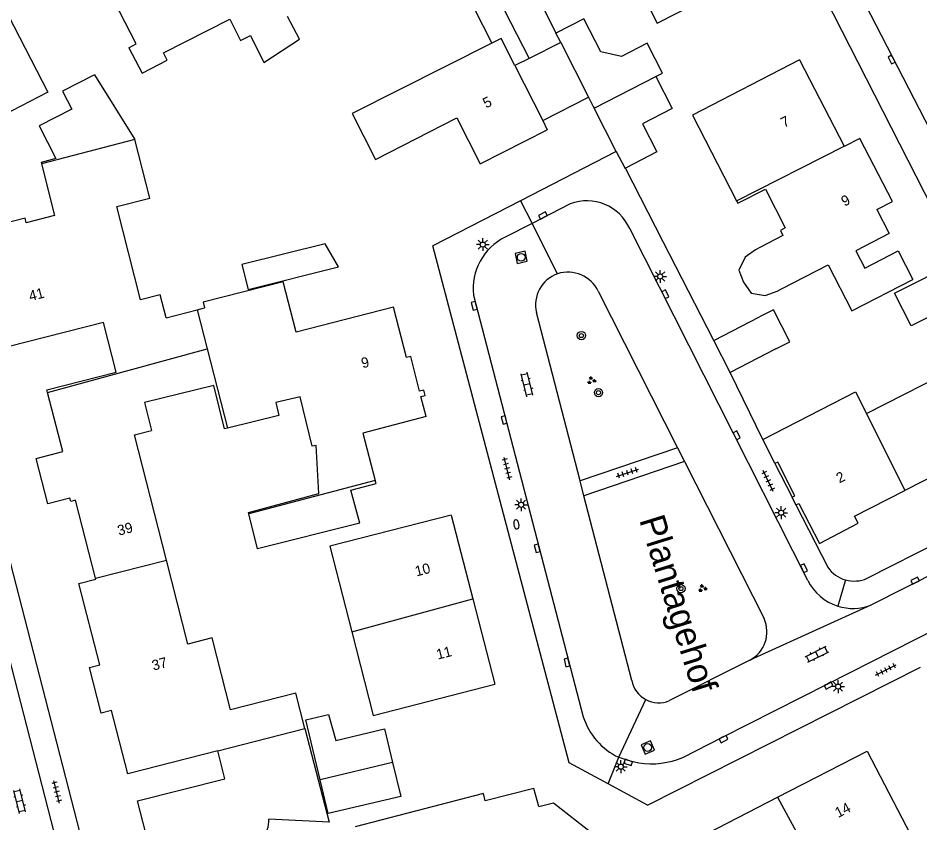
# Model space of a CAD drawing. Extents: x 132994 to 136000, y 393499 to 395512.
# Drawn here: x 134409.9 to 134497.8, y 394449.3 to 394527.7 of the extents above; entities that cross this region are included whole.
import ezdxf

# ---------------------------------------------------------------- set-up
doc = ezdxf.new("R2010")
doc.units = 0
for name, color, linetype in [('gg-afsc-erfafscheiding', 7, 'Continuous'), ('gg-afsc-muur', 7, 'Continuous'), ('gg-anno-huisnummerreeks BGT', 7, 'Continuous'), ('gg-anno-openbare ruimte label', 7, 'Continuous'), ('gg-bbg-bijgebouw', 7, 'Continuous'), ('gg-bbg-gedigitaliseerde bebouwing', 7, 'Continuous'), ('gg-bbg-gedigitaliseerde bijgebouw', 7, 'Continuous'), ('gg-bbg-hoofdgebouw', 7, 'Continuous'), ('gg-bbg-luifel en loopbrug', 7, 'Continuous'), ('gg-bbg-tussenscheiding', 7, 'Continuous'), ('gg-knt-verharding', 7, 'Continuous'), ('gt-grn-weggrens', 7, 'Continuous'), ('gt-symb-boom', 7, 'Continuous'), ('gt-symb-brandkraan', 7, 'Continuous'), ('gt-symb-groenvak', 7, 'Continuous'), ('gt-symb-klinker verharding', 7, 'Continuous'), ('gt-symb-kolk', 7, 'Continuous'), ('gt-symb-lichtmast', 7, 'Continuous'), ('gt-symb-rioolschacht', 7, 'Continuous'), ('gt-symb-tegel verharding', 7, 'Continuous')]:
    doc.layers.add(name, color=color, linetype=linetype)

# ---------------------------------------------------------------- blocks, each defined once
blk = doc.blocks.new('gt0-KOLK')
at = {"layer": 'gt-symb-kolk'}
blk.add_lwpolyline([(0, 0), (0.375, 0), (0.375, 0.4), (-0.375, 0.4), (-0.375, 0), (0, 0)], dxfattribs=at)
blk = doc.blocks.new('gt0-LMAST')
at = {"layer": 'gt-symb-lichtmast'}
for p, q in [((-0.182, 0.173), (-0.447, 0.438)), ((-0.005, 0.246), (-0.005, 0.621)), ((0.172, 0.173), (0.437, 0.438)), ((-0.255, -0.004), (-0.63, -0.004)), ((-0.182, -0.181), (-0.447, -0.446)), ((-0.005, -0.254), (-0.005, -0.629)), ((0.437, -0.446), (0.172, -0.181)), ((0.245, -0.004), (0.62, -0.004))]:
    blk.add_line(p, q, dxfattribs=at)
blk.add_circle((-0.005, -0.004), 0.25, dxfattribs=at)
blk = doc.blocks.new('gt0-TEG1')
at = {"layer": 'gt-symb-tegel verharding'}
for p, q in [((-1.125, 0), (1.125, 0)), ((-0.9, -0.25), (-0.9, 0.25)), ((-0.45, -0.25), (-0.45, 0.25)), ((0, -0.25), (0, 0.25)), ((0.45, -0.25), (0.45, 0.25)), ((0.9, -0.25), (0.9, 0.25))]:
    blk.add_line(p, q, dxfattribs=at)
blk = doc.blocks.new('gt0-GRVAK')
at = {"layer": 'gt-symb-groenvak'}
for p, q in [((-0.11, 0.189), (-0.228, 0.24)), ((-0.182, 0.153), (0.088, 0.153)), ((-0.091, 0.211), (-0.156, 0.322)), ((-0.047, 0.214), (-0.047, 0.393)), ((-0.004, 0.211), (0.061, 0.322)), ((0.015, 0.189), (0.133, 0.24)), ((0.262, -0.052), (0.197, 0.059)), ((0.305, -0.049), (0.305, 0.13)), ((0.349, -0.052), (0.414, 0.059)), ((-0.245, -0.228), (-0.363, -0.177)), ((-0.318, -0.264), (-0.047, -0.264)), ((-0.226, -0.206), (-0.291, -0.095)), ((-0.183, -0.203), (-0.183, -0.024)), ((-0.139, -0.206), (-0.074, -0.095)), ((-0.12, -0.228), (-0.002, -0.177)), ((0.243, -0.074), (0.125, -0.023)), ((0.17, -0.11), (0.441, -0.11)), ((0.368, -0.074), (0.486, -0.023))]:
    blk.add_line(p, q, dxfattribs=at)
blk = doc.blocks.new('gt0-KL1')
at = {"layer": 'gt-symb-klinker verharding'}
for p, q in [((-1.15, 0.3), (1.15, 0.3)), ((-1, -0.3), (-1, 0.3)), ((-0.5, 0.3), (-0.5, 0.45)), ((0, -0.3), (0, 0.3)), ((0.5, 0.3), (0.5, 0.45)), ((1, -0.3), (1, 0.3)), ((-1.15, -0.3), (1.15, -0.3)), ((-0.5, -0.45), (-0.5, -0.3)), ((0.5, -0.45), (0.5, -0.3))]:
    blk.add_line(p, q, dxfattribs=at)
blk = doc.blocks.new('gt0-BOOM')
at = {"layer": 'gt-symb-boom'}
for radius in [0.4, 0.2]:
    blk.add_circle((0, 0), radius, dxfattribs=at)
blk = doc.blocks.new('gt0-RS')
at = {"layer": 'gt-symb-rioolschacht'}
blk.add_lwpolyline([(-0.5, -0.5), (0.5, -0.5), (0.5, 0.5), (-0.5, 0.5)], close=True, dxfattribs=at)
blk.add_circle((0, 0), 0.375, dxfattribs=at)
blk = doc.blocks.new('gt0-BR')
at = {"layer": 'gt-symb-brandkraan'}
for centre, radius, start, end in [((-0.244, 0), 0.206, 107.56694, 252.43307), ((0.599, -2.664), 3, 106.89205, 107.56694), ((0, -0.691), 0.938, 73.10799, 106.89205), ((-0.599, -2.664), 3, 72.43309, 73.10799), ((0.244, 0), 0.206, 287.56695, 72.43309), ((0.599, 2.664), 3, 252.43307, 253.10797), ((0, 0.691), 0.938, 253.10797, 286.89206), ((-0.599, 2.664), 3, 286.89206, 287.56695)]:
    blk.add_arc(centre, radius, start, end, dxfattribs=at)

msp = doc.modelspace()

# ---------------------------------------------------------------- linework, layer by layer
at = {"layer": 'gg-afsc-erfafscheiding'}
msp.add_line((134472.76, 394505.846), (134469.094, 394513.038), dxfattribs=at)
at = {"layer": 'gg-afsc-muur'}
for p, q in [((134477.68, 394496.27), (134472.76, 394505.846)), ((134482.452, 394486.63), (134479.28, 394493.15)), ((134467.41, 394453.081), (134463.591, 394455.143)), ((134471.228, 394451.018), (134467.41, 394453.081))]:
    msp.add_line(p, q, dxfattribs=at)
at = {"layer": 'gg-bbg-bijgebouw'}
for p, q in [((134462.775, 394525.28), (134459.695, 394523.719)), ((134462.775, 394525.28), (134465.48, 394519.944)), ((134468.191, 394514.661), (134466.03, 394518.86)), ((134472.15, 394514.61), (134469.094, 394513.038)), ((134412.203, 394513.45), (134413.482, 394508.431)), ((134477.68, 394496.27), (134482.13, 394498.55)), ((134479.28, 394493.15), (134477.68, 394496.27)), ((134483.73, 394495.44), (134479.28, 394493.15)), ((134445.624, 394458.437), (134446.406, 394455.153)), ((134446.406, 394455.153), (134447.188, 394451.869))]:
    msp.add_line(p, q, dxfattribs=at)
for points in [[(134417.381, 394522.111), (134414.264, 394520.53), (134415.16, 394518.763), (134411.993, 394517.152), (134413.616, 394513.961), (134412.167, 394513.592), (134412.203, 394513.45)], [(134465.48, 394519.944), (134465.94, 394519.036), (134466.03, 394518.86)], [(134468.191, 394514.661), (134469.04, 394513.01), (134469.094, 394513.038)], [(134501.41, 394503.946), (134502.984, 394500.736), (134496.913, 394497.675), (134495.301, 394500.872), (134501.41, 394503.946)], [(134483.73, 394495.44), (134485.086, 394496.138), (134483.492, 394499.248), (134482.13, 394498.55)], [(134443.198, 394478.457), (134442.346, 394481.69), (134444.788, 394482.333), (134444.708, 394482.638)]]:
    msp.add_lwpolyline(points, dxfattribs=at)
at = {"layer": 'gg-bbg-gedigitaliseerde bebouwing'}
for p, q in [((134424.344, 394498.467), (134427.373, 394499.238)), ((134427.373, 394499.238), (134428.096, 394499.422)), ((134437.865, 394458.493), (134440.216, 394449.368)), ((134440.216, 394449.368), (134434.335, 394449.649))]:
    msp.add_line(p, q, dxfattribs=at)
for points in [[(134467.833, 394535.742), (134472.156, 394527.147), (134481.76, 394532.06)], [(134432.548, 394525.945), (134433.873, 394523.334), (134437.321, 394525.58), (134436.179, 394527.789)], [(134424.084, 394524.261), (134430.537, 394527.538), (134431.592, 394525.46), (134432.548, 394525.945)], [(134456.076, 394525.195), (134442.46, 394518.35), (134444.73, 394513.89)], [(134458.315, 394523.019), (134456.986, 394525.652), (134456.076, 394525.195)], [(134420.718, 394524.758), (134422.012, 394522.272), (134424.45, 394523.541), (134424.084, 394524.261)], [(134424.344, 394498.467), (134423.776, 394500.699), (134421.856, 394500.21), (134419.54, 394509.304), (134422.754, 394510.122), (134421.302, 394515.822)], [(134435.753, 394501.982), (134427.95, 394499.995), (134428.096, 394499.422)], [(134430.308, 394487.713), (134430.028, 394487.645), (134428.994, 394491.877), (134422.236, 394490.226), (134422.906, 394487.483)], [(134432.404, 394479.375), (134432.371, 394479.511), (134439.204, 394481.344), (134438.946, 394486.045), (134438.58, 394485.957), (134437.401, 394490.785), (134435.025, 394490.205), (134435.333, 394488.941), (134430.308, 394487.713)], [(134424.37, 394474.855), (134421.263, 394487.064), (134422.906, 394487.483)], [(134452.12, 394479.26), (134440.283, 394476.221), (134442.426, 394467.887)], [(134437.865, 394458.493), (134436.99, 394461.921), (134430.617, 394460.294), (134428.834, 394467.302), (134426.447, 394466.694), (134424.37, 394474.855)], [(134442.426, 394467.887), (134444.518, 394459.752), (134456.35, 394462.79)], [(134421.57, 394451.43), (134430.064, 394453.589), (134429.365, 394456.303)]]:
    msp.add_lwpolyline(points, dxfattribs=at)
msp.add_arc((134431.931, 394449.435), 2.414, 264.39644, 5.08032, dxfattribs=at)
at = {"layer": 'gg-bbg-gedigitaliseerde bijgebouw'}
for p, q in [((134458.709, 394533.37), (134462.315, 394526.177)), ((134456.54, 394529.879), (134459.695, 394523.719)), ((134417.381, 394522.111), (134421.302, 394515.822)), ((134440.878, 394457.306), (134445.624, 394458.437))]:
    msp.add_line(p, q, dxfattribs=at)
for points in [[(134472.04, 394521.957), (134472.68, 394522.287), (134471.191, 394525.193), (134468.688, 394523.911), (134466.683, 394524.373), (134465.043, 394527.575), (134462.315, 394526.177)], [(134472.04, 394521.957), (134473.635, 394518.856), (134470.733, 394517.363), (134472.15, 394514.61)], [(134431.724, 394503.65), (134432.332, 394501.214), (134441.138, 394503.412), (134439.841, 394505.676), (134431.724, 394503.65)], [(134443.198, 394478.457), (134433.233, 394475.985), (134432.404, 394479.375)], [(134439.334, 394453.469), (134437.941, 394459.315), (134440.152, 394459.841), (134440.878, 394457.306)], [(134447.188, 394451.869), (134440.116, 394450.185), (134439.334, 394453.469)]]:
    msp.add_lwpolyline(points, dxfattribs=at)
at = {"layer": 'gg-bbg-hoofdgebouw'}
for p, q in [((134486.04, 394523.58), (134490.377, 394515.184)), ((134458.315, 394523.019), (134461.021, 394517.66)), ((134461.021, 394517.66), (134461.47, 394516.77)), ((134490.377, 394515.184), (134490.393, 394515.153)), ((134412.8, 394491.185), (134412.731, 394491.448)), ((134414.3, 394485.45), (134412.8, 394491.185)), ((134483.53, 394484.52), (134482.452, 394486.63)), ((134483.64, 394484.28), (134483.53, 394484.52)), ((134485.69, 394480.26), (134485.32, 394480.99)), ((134452.12, 394479.26), (134454.218, 394471.091)), ((134417.503, 394473.018), (134417.48, 394473.109)), ((134454.218, 394471.091), (134456.35, 394462.79)), ((134455.24, 394452.15), (134442.762, 394448.892))]:
    msp.add_line(p, q, dxfattribs=at)
for points in [[(134420.718, 394524.758), (134421.432, 394525.136), (134414.942, 394537.777), (134418.929, 394539.843), (134418.98, 394539.745), (134420.24, 394540.41), (134420.204, 394540.501)], [(134402.16, 394531.263), (134406.18, 394533.32), (134412.81, 394520.45), (134406.64, 394517.26)], [(134486.04, 394523.58), (134475.618, 394518.181), (134479.904, 394509.869)], [(134444.73, 394513.89), (134452.67, 394517.93), (134454.92, 394513.45), (134461.47, 394516.77)], [(134493.564, 394509.015), (134495.092, 394509.792), (134491.907, 394515.937), (134490.393, 394515.153)], [(134479.904, 394509.869), (134480.031, 394509.622), (134482.706, 394511.001), (134484.649, 394507.233), (134484.178, 394506.966), (134484.393, 394506.47), (134482.233, 394505.331), (134481.732, 394505.09), (134480.734, 394504.383), (134480.131, 394503.11), (134480.574, 394501.923), (134481.332, 394500.849), (134482.673, 394500.641), (134483.862, 394501.045), (134484.348, 394501.308), (134488.831, 394503.608), (134491.129, 394499.155), (134497.07, 394502.2)], [(134493.564, 394509.015), (134494.77, 394506.68), (134491.53, 394505), (134492.4, 394503.31), (134495.65, 394504.98), (134497.07, 394502.2)], [(134413.482, 394508.431), (134410.72, 394507.727), (134410.611, 394508.154), (134405.64, 394506.887), (134405.692, 394506.684), (134406.079, 394506.783), (134407.807, 394500)], [(134446.5, 394499.49), (134437.007, 394497.056), (134435.753, 394501.982)], [(134412.731, 394491.448), (134419.486, 394493.162), (134418.252, 394498.007), (134408.92, 394495.63), (134407.807, 394500)], [(134449.66, 394488.87), (134449.16, 394490.8), (134449.58, 394490.91), (134449.45, 394491.42), (134449.03, 394491.32), (134448.17, 394494.7), (134447.75, 394494.59), (134446.5, 394499.49)], [(134492.574, 394489.142), (134501.73, 394493.82), (134501.85, 394493.6), (134501.56, 394493.44), (134503.23, 394490.13), (134503.52, 394490.29), (134503.91, 394489.54), (134503.6, 394489.39), (134505.6, 394485.49), (134501.81, 394483.57), (134501.45, 394484.27), (134496.307, 394481.655)], [(134482.452, 394486.63), (134491.49, 394491.249), (134492.574, 394489.142)], [(134449.66, 394488.87), (134443.494, 394487.245), (134444.708, 394482.638)], [(134417.48, 394473.109), (134415.53, 394480.72), (134415.05, 394480.59), (134414.97, 394480.9), (134412.83, 394480.36), (134411.7, 394484.77), (134414.3, 394485.45)], [(134485.32, 394480.99), (134485.59, 394481.13), (134483.92, 394484.42), (134483.64, 394484.28)], [(134485.69, 394480.26), (134485.96, 394480.39), (134487.97, 394476.48), (134491.74, 394478.46), (134491.38, 394479.15), (134496.307, 394481.655)], [(134429.365, 394456.303), (134420.6, 394454.064), (134419.027, 394460.221), (134418.033, 394459.967), (134416.876, 394464.427), (134417.883, 394464.689), (134415.827, 394472.589), (134417.503, 394473.018)], [(134483.893, 394451.782), (134492.62, 394456.27), (134496.84, 394448.16), (134497.13, 394448.32), (134497.62, 394447.36)], [(134460.644, 394450.872), (134460.17, 394452.65), (134455.42, 394451.44), (134455.24, 394452.15)], [(134422.584, 394442.12), (134422.08, 394444.09), (134421.75, 394444.88), (134420.01, 394446.82), (134421.12, 394447.83), (134422.41, 394448.17), (134421.57, 394451.43)], [(134475.96, 394440.4), (134475.7, 394440.91), (134479.15, 394442.68), (134476.57, 394447.71), (134476.29, 394447.57), (134476.17, 394447.81), (134483.893, 394451.782)], [(134460.644, 394450.872), (134462.069, 394451.255), (134465.801, 394448.305), (134466.275, 394446.526)]]:
    msp.add_lwpolyline(points, dxfattribs=at)
at = {"layer": 'gg-bbg-luifel en loopbrug'}
for p, q in [((134454.272, 394528.717), (134456.076, 394525.195)), ((134459.695, 394523.719), (134458.315, 394523.019)), ((134461.021, 394517.66), (134465.48, 394519.944))]:
    msp.add_line(p, q, dxfattribs=at)
at = {"layer": 'gg-bbg-tussenscheiding'}
for p, q in [((134462.775, 394525.28), (134462.315, 394526.177)), ((134466.03, 394518.86), (134472.04, 394521.957)), ((134421.302, 394515.822), (134412.203, 394513.45)), ((134479.904, 394509.869), (134490.377, 394515.184)), ((134427.373, 394499.238), (134428.339, 394495.447)), ((134412.8, 394491.185), (134428.339, 394495.447)), ((134428.339, 394495.447), (134430.308, 394487.713)), ((134492.574, 394489.142), (134496.307, 394481.655)), ((134444.708, 394482.638), (134432.404, 394479.375)), ((134417.48, 394473.109), (134424.37, 394474.855)), ((134442.426, 394467.887), (134454.218, 394471.091)), ((134429.365, 394456.303), (134437.865, 394458.493)), ((134446.406, 394455.153), (134439.334, 394453.469)), ((134483.893, 394451.782), (134488.135, 394444.025))]:
    msp.add_line(p, q, dxfattribs=at)
at = {"layer": 'gg-knt-verharding'}
for p, q in [((134469.87, 394566.17), (134511.14, 394485.259)), ((134468.191, 394514.661), (134458.854, 394509.862)), ((134458.854, 394509.862), (134450.33, 394505.48)), ((134463.699, 394509.55), (134459.985, 394507.661)), ((134459.985, 394507.661), (134457.366, 394506.319)), ((134486.842, 394472.9), (134469.495, 394507.144)), ((134463.591, 394455.143), (134450.33, 394505.48)), ((134466.435, 394501.048), (134474.143, 394485.814)), ((134464.662, 394482.581), (134460.41, 394498.967)), ((134474.143, 394485.814), (134464.662, 394482.581)), ((134474.143, 394485.814), (134474.822, 394484.48)), ((134474.822, 394484.48), (134465.043, 394481.119)), ((134474.822, 394484.48), (134482.577, 394469.188)), ((134483.64, 394484.28), (134485.32, 394480.99)), ((134465.043, 394481.119), (134464.662, 394482.581)), ((134492.619, 394473.1), (134509.77, 394481.87)), ((134469.699, 394463.164), (134465.043, 394481.119)), ((134485.69, 394480.26), (134488.783, 394474.17)), ((134511.837, 394480.017), (134492.977, 394470.481)), ((134422.697, 394412.451), (134408.131, 394468.945)), ((134481.186, 394465.128), (134473.367, 394461.192)), ((134471.228, 394451.018), (134497.817, 394464.461))]:
    msp.add_line(p, q, dxfattribs=at)
for points in [[(134507.78, 394499.184), (134500.896, 394512.606), (134486.084, 394541.331), (134478.642, 394555.83), (134471.398, 394569.89)], [(134425.37, 394411.84), (134400.65, 394507.69), (134399.507, 394510.188)], [(134454.296, 394500.672), (134460.684, 394476.071), (134464.975, 394459.624)], [(134474.674, 394455.667), (134478.548, 394457.62), (134488.779, 394462.839), (134514.248, 394475.754)], [(134468.422, 394455.679), (134469.413, 394455.361), (134470.398, 394455.125)]]:
    msp.add_lwpolyline(points, dxfattribs=at)
for centre, radius, start, end in [((134465.328, 394505.291), 4.56, 23.97775, 110.93422), ((134459.824, 394501.325), 5.567, 116.207, 186.73143), ((134463.541, 394499.719), 3.22, 109.40979, 193.50287), ((134463.47, 394499.621), 3.29, 25.70292, 107.6768), ((134491.352, 394475.968), 3.136, 214.99339, 254.40998), ((134491.251, 394475.094), 4.925, 206.45529, 252.3874), ((134491.352, 394475.971), 3.139, 254.42538, 293.81532), ((134491.252, 394475.102), 4.933, 252.41202, 290.47354), ((134479.749, 394467.889), 3.112, 297.495, 24.68097), ((134472.322, 394463.641), 2.666, 190.31187, 241.70279), ((134472.319, 394463.644), 2.667, 241.79203, 293.14918), ((134471.144, 394461.535), 6.458, 197.21672, 245.07488), ((134471.57, 394463.02), 7.982, 261.55966, 292.88823)]:
    msp.add_arc(centre, radius, start, end, dxfattribs=at)
at = {"layer": 'gt-grn-weggrens'}
for p, q in [((134458.854, 394509.862), (134459.985, 394507.661)), ((134462.471, 394502.756), (134459.985, 394507.661)), ((134490.509, 394472.948), (134489.761, 394470.4)), ((134492.977, 394470.481), (134481.186, 394465.128)), ((134468.422, 394455.679), (134471.058, 394461.294)), ((134467.41, 394453.081), (134468.422, 394455.679))]:
    msp.add_line(p, q, dxfattribs=at)

# ---------------------------------------------------------------- block references
at = {"layer": 'gt-symb-boom'}
for p in [(134464.794, 394496.736), (134466.452, 394491.177), (134474.482, 394472.1)]:
    msp.add_blockref('gt0-BOOM', p, dxfattribs=at)
at = {"layer": 'gt-symb-brandkraan', "rotation": -79.5106101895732}
msp.add_blockref('gt0-BR', (134458.455, 394478.349), dxfattribs=at)
at = {"layer": 'gt-symb-groenvak'}
for p in [(134465.762, 394492.367), (134476.58, 394472.126)]:
    msp.add_blockref('gt0-GRVAK', p, dxfattribs=at)
at = {"layer": 'gt-symb-klinker verharding'}
for p, rotation in [((134459.492, 394491.971), 104.35578499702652), ((134487.736, 394465.707), 26.616299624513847), ((134410.082, 394451.403), 104.30027744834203)]:
    msp.add_blockref('gt0-KL1', p, dxfattribs=dict(at, rotation=rotation))
at = {"layer": 'gt-symb-kolk'}
for p, rotation in [((134495.18, 394523.697), 117.25687177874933), ((134461.133, 394508.25), 26.872538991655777), ((134472.782, 394500.669), -63.17859357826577), ((134454.551, 394499.682), 104.42553178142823), ((134457.449, 394488.567), 104.59195620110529), ((134479.726, 394486.93), -63.07637464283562), ((134460.684, 394476.071), 104.53650920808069), ((134486.29, 394473.999), -63.33249782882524), ((134497.378, 394472.687), 26.87253898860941), ((134463.579, 394464.95), 104.5919562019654), ((134488.779, 394462.839), -152.9993452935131), ((134478.548, 394457.62), -153.2555797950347), ((134469.413, 394455.361), 162.23567662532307)]:
    msp.add_blockref('gt0-KOLK', p, dxfattribs=dict(at, rotation=rotation))
at = {"layer": 'gt-symb-lichtmast'}
for p in [(134455.193, 394505.599), (134472.464, 394502.492), (134458.922, 394480.264), (134484.255, 394479.49), (134489.796, 394462.561), (134468.628, 394454.763)]:
    msp.add_blockref('gt0-LMAST', p, dxfattribs=at)
at = {"layer": 'gt-symb-rioolschacht'}
for p, rotation in [((134458.926, 394504.355), -77.17287657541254), ((134471.253, 394456.627), -157.17745934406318)]:
    msp.add_blockref('gt0-RS', p, dxfattribs=dict(at, rotation=rotation))
at = {"layer": 'gt-symb-tegel verharding'}
for p, rotation in [((134457.544, 394483.789), 104.53650920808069), ((134469.281, 394483.371), 18.416834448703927), ((134482.972, 394482.579), 115.71951295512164), ((134494.454, 394464.168), 26.795564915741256), ((134413.692, 394452.306), 104.30027744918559)]:
    msp.add_blockref('gt0-TEG1', p, dxfattribs=dict(at, rotation=rotation))

# ---------------------------------------------------------------- texts
at = {"layer": 'gg-anno-huisnummerreeks BGT'}
for s, rotation, p in [('5', 26.8, (134455.507, 394518.843)), ('7', 27.3, (134484.531, 394516.941)), ('9', 27.4, (134490.415, 394509.278)), ('41', 14.3, (134411.113, 394500.078)), ('9', 14.3, (134443.489, 394493.543)), ('2', 26.9, (134489.917, 394482.332)), ('39', 14.4, (134419.746, 394477.247)), ('10', 14.4, (134448.724, 394473.275)), ('11', 14.4, (134450.804, 394465.178)), ('37', 14.3, (134423.101, 394464.109)), ('14', 27.2, (134489.801, 394449.76))]:
    msp.add_text(s, height=1, rotation=rotation, dxfattribs=at).set_placement(p)
at = {"layer": 'gg-anno-openbare ruimte label'}
msp.add_text('Plantagehof', height=2.5, rotation=287.3, dxfattribs=at).set_placement((134470.403, 394478.796))

doc.saveas('drawing.dxf')
